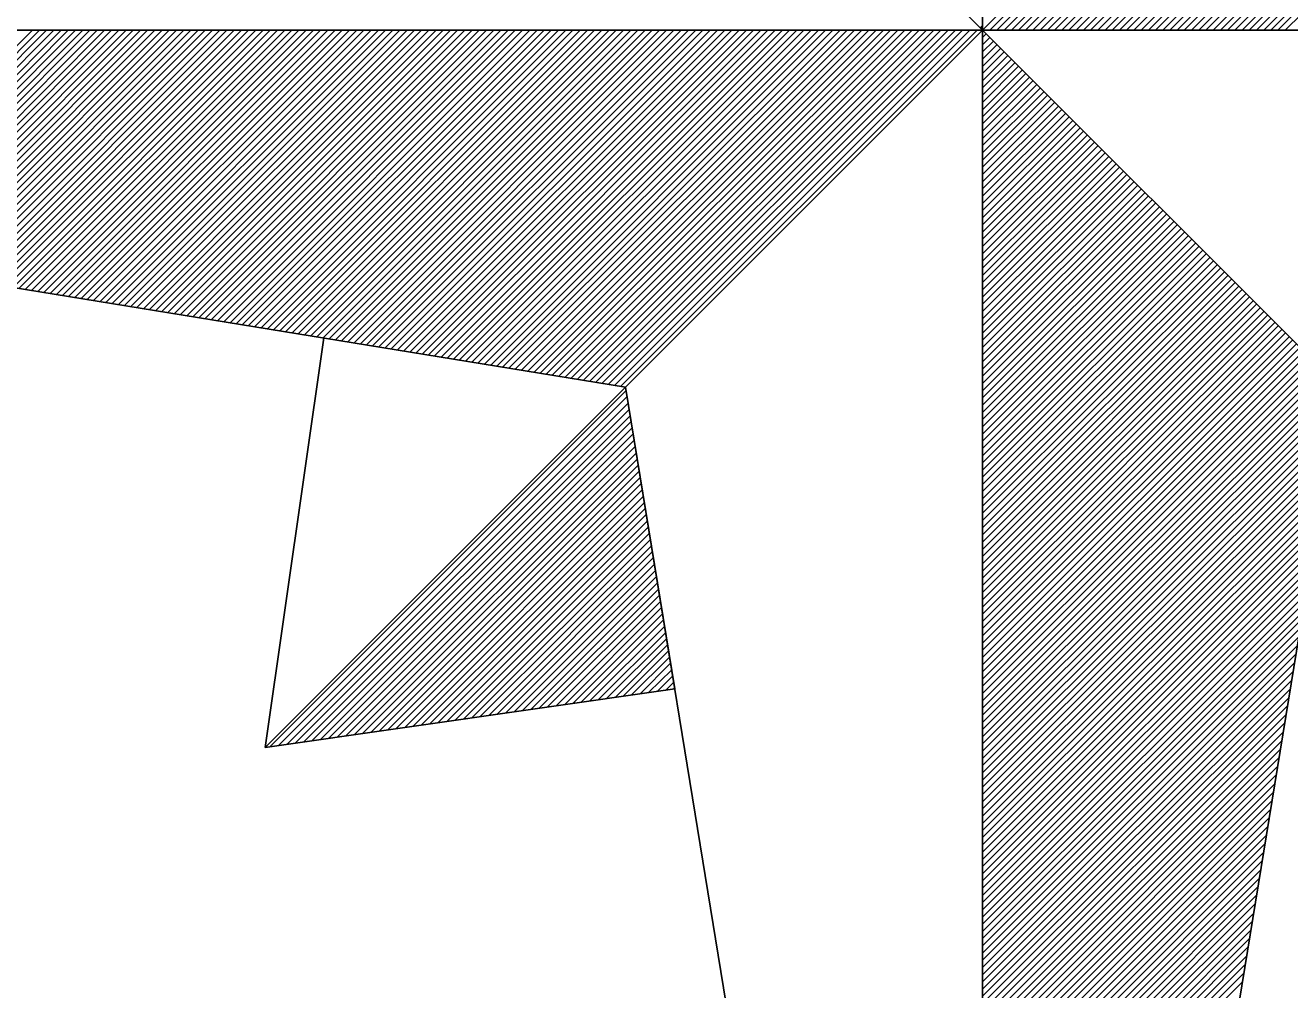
# Model space of a CAD drawing. Extents: x 576692 to 577659, y 273254 to 273799.
# Drawn here: x 577272.391 to 577275.565, y 273527.001 to 273529.423 of the extents above; entities that cross this region are included whole.
import ezdxf

# ---------------------------------------------------------------- set-up
doc = ezdxf.new("R2010")
doc.units = 0
doc.layers.add('RAMI_UZMR_####_####_#', color=7, linetype='Continuous')

msp = doc.modelspace()

# ---------------------------------------------------------------- linework, layer by layer
at = {"layer": 'RAMI_UZMR_####_####_#'}
for p, q in [((577274.7936, 273535.8105), (577274.7936, 273529.4105)), ((577274.7936, 273529.4105), (577273.8976, 273530.3065)), ((577273.8976, 273530.3065), (577274.7936, 273529.4105)), ((577274.7936, 273529.4105), (577275.6896, 273530.3065)), ((577274.812, 273529.4105), (577275.7048, 273530.3041)), ((577274.8296, 273529.4105), (577275.7208, 273530.3017)), ((577274.848, 273529.4105), (577275.7368, 273530.2985)), ((577274.8664, 273529.4105), (577275.752, 273530.2969)), ((577274.884, 273529.4105), (577275.7672, 273530.2937)), ((577274.9016, 273529.4105), (577275.7832, 273530.2913)), ((577274.92, 273529.4105), (577275.7984, 273530.2889)), ((577274.9384, 273529.4105), (577275.8144, 273530.2865)), ((577274.9568, 273529.4105), (577275.8296, 273530.2841)), ((577274.9744, 273529.4105), (577275.8456, 273530.2809)), ((577274.9928, 273529.4105), (577275.8608, 273530.2785)), ((577275.0104, 273529.4105), (577275.876, 273530.2761)), ((577275.0288, 273529.4105), (577275.892, 273530.2737)), ((577275.0472, 273529.4105), (577275.908, 273530.2713)), ((577275.0648, 273529.4105), (577275.9232, 273530.2689)), ((577275.0832, 273529.4105), (577275.9384, 273530.2665)), ((577275.1016, 273529.4105), (577275.9544, 273530.2633)), ((577275.1192, 273529.4105), (577275.9696, 273530.2609)), ((577275.1376, 273529.4105), (577275.9856, 273530.2585)), ((577275.1552, 273529.4105), (577276.0008, 273530.2561)), ((577275.1736, 273529.4105), (577276.0168, 273530.2537)), ((577275.192, 273529.4105), (577276.032, 273530.2505)), ((577275.2104, 273529.4105), (577276.0472, 273530.2481)), ((577275.228, 273529.4105), (577276.0632, 273530.2457)), ((577275.2464, 273529.4105), (577276.0792, 273530.2433)), ((577275.264, 273529.4105), (577276.0944, 273530.2409)), ((577275.2824, 273529.4105), (577276.1096, 273530.2385)), ((577275.3, 273529.4105), (577276.1256, 273530.2361)), ((577275.3184, 273529.4105), (577276.1408, 273530.2329)), ((577275.3368, 273529.4105), (577276.1568, 273530.2305)), ((577275.3544, 273529.4105), (577276.172, 273530.2281)), ((577275.3728, 273529.4105), (577276.188, 273530.2257)), ((577275.3912, 273529.4105), (577276.2032, 273530.2233)), ((577275.4088, 273529.4105), (577276.2192, 273530.2209)), ((577275.4272, 273529.4105), (577276.2344, 273530.2185)), ((577275.4456, 273529.4105), (577276.2504, 273530.2153)), ((577275.4632, 273529.4105), (577276.2656, 273530.2129)), ((577275.4816, 273529.4105), (577276.2808, 273530.2105)), ((577275.5, 273529.4105), (577276.2968, 273530.2081)), ((577275.5176, 273529.4105), (577276.3128, 273530.2057)), ((577275.5352, 273529.4105), (577276.328, 273530.2025)), ((577275.5536, 273529.4105), (577276.3432, 273530.2001)), ((577274.788, 273529.4169), (577274.7936, 273529.4225)), ((577274.7896, 273529.4145), (577274.7936, 273529.4185)), ((577273.8976, 273528.5145), (577268.3936, 273529.4105)), ((577268.3936, 273529.4105), (577274.7936, 273529.4105)), ((577274.7936, 273529.4105), (577268.3936, 273529.4105)), ((577271.8464, 273528.8489), (577272.4088, 273529.4105)), ((577271.8616, 273528.8457), (577272.4264, 273529.4105)), ((577271.8776, 273528.8433), (577272.444, 273529.4105)), ((577271.8928, 273528.8409), (577272.4624, 273529.4105)), ((577271.9088, 273528.8385), (577272.4808, 273529.4105)), ((577271.924, 273528.8361), (577272.4984, 273529.4105)), ((577271.94, 273528.8329), (577272.5168, 273529.4105)), ((577271.9552, 273528.8305), (577272.5352, 273529.4105)), ((577271.9704, 273528.8281), (577272.5528, 273529.4105)), ((577271.9864, 273528.8257), (577272.5712, 273529.4105)), ((577272.0024, 273528.8233), (577272.5896, 273529.4105)), ((577272.0176, 273528.8209), (577272.6072, 273529.4105)), ((577272.0328, 273528.8185), (577272.6256, 273529.4105)), ((577272.0488, 273528.8153), (577272.644, 273529.4105)), ((577272.064, 273528.8129), (577272.6616, 273529.4105)), ((577272.08, 273528.8105), (577272.68, 273529.4105)), ((577272.0952, 273528.8081), (577272.6976, 273529.4105)), ((577272.1112, 273528.8057), (577272.716, 273529.4105)), ((577272.1264, 273528.8025), (577272.7344, 273529.4105)), ((577272.1424, 273528.8001), (577272.752, 273529.4105)), ((577272.1576, 273528.7977), (577272.7704, 273529.4105)), ((577272.1728, 273528.7953), (577272.7888, 273529.4105)), ((577272.1888, 273528.7929), (577272.8064, 273529.4105)), ((577272.204, 273528.7905), (577272.8248, 273529.4105)), ((577272.22, 273528.7881), (577272.8424, 273529.4105)), ((577272.236, 273528.7849), (577272.8608, 273529.4105)), ((577272.2512, 273528.7825), (577272.8792, 273529.4105)), ((577272.2664, 273528.7801), (577272.8968, 273529.4105)), ((577272.2824, 273528.7777), (577272.9152, 273529.4105)), ((577272.2976, 273528.7753), (577272.9336, 273529.4105)), ((577272.3136, 273528.7729), (577272.9512, 273529.4105)), ((577272.3288, 273528.7705), (577272.9696, 273529.4105)), ((577272.3448, 273528.7673), (577272.988, 273529.4105)), ((577272.36, 273528.7649), (577273.0056, 273529.4105)), ((577272.3752, 273528.7625), (577273.024, 273529.4105)), ((577272.3912, 273528.7601), (577273.0424, 273529.4105)), ((577272.4072, 273528.7577), (577273.06, 273529.4105)), ((577272.4224, 273528.7545), (577273.0776, 273529.4105)), ((577272.4376, 273528.7521), (577273.096, 273529.4105)), ((577272.4536, 273528.7497), (577273.1144, 273529.4105)), ((577272.4688, 273528.7473), (577273.132, 273529.4105)), ((577272.4848, 273528.7449), (577273.1504, 273529.4105)), ((577272.5, 273528.7425), (577273.1688, 273529.4105)), ((577272.516, 273528.7401), (577273.1864, 273529.4105)), ((577272.5312, 273528.7369), (577273.2048, 273529.4105)), ((577272.5464, 273528.7345), (577273.2232, 273529.4105)), ((577272.5624, 273528.7321), (577273.2408, 273529.4105)), ((577272.5784, 273528.7297), (577273.2592, 273529.4105)), ((577272.5936, 273528.7273), (577273.2776, 273529.4105)), ((577272.6088, 273528.7241), (577273.2952, 273529.4105)), ((577272.6248, 273528.7217), (577273.3136, 273529.4105)), ((577272.64, 273528.7193), (577273.3312, 273529.4105)), ((577272.656, 273528.7169), (577273.3496, 273529.4105)), ((577272.6712, 273528.7145), (577273.368, 273529.4105)), ((577272.6872, 273528.7113), (577273.3856, 273529.4105)), ((577272.7024, 273528.7089), (577273.404, 273529.4105)), ((577272.7184, 273528.7065), (577273.4224, 273529.4105)), ((577272.7336, 273528.7041), (577273.44, 273529.4105)), ((577272.7488, 273528.7017), (577273.4584, 273529.4105)), ((577272.7648, 273528.6985), (577273.476, 273529.4105)), ((577272.78, 273528.6969), (577273.4944, 273529.4105)), ((577272.796, 273528.6937), (577273.5128, 273529.4105)), ((577272.812, 273528.6913), (577273.5304, 273529.4105)), ((577272.8272, 273528.6889), (577273.5488, 273529.4105)), ((577272.8424, 273528.6865), (577273.5672, 273529.4105)), ((577272.8584, 273528.6841), (577273.5848, 273529.4105)), ((577272.8736, 273528.6809), (577273.6032, 273529.4105)), ((577272.8896, 273528.6785), (577273.6208, 273529.4105)), ((577272.9048, 273528.6761), (577273.6392, 273529.4105)), ((577272.9208, 273528.6737), (577273.6576, 273529.4105)), ((577272.936, 273528.6713), (577273.676, 273529.4105)), ((577272.9512, 273528.6689), (577273.6936, 273529.4105)), ((577272.9672, 273528.6665), (577273.7112, 273529.4105)), ((577272.9832, 273528.6633), (577273.7296, 273529.4105)), ((577272.9984, 273528.6609), (577273.748, 273529.4105)), ((577273.0136, 273528.6585), (577273.7656, 273529.4105)), ((577273.0296, 273528.6561), (577273.784, 273529.4105)), ((577273.0448, 273528.6537), (577273.8024, 273529.4105)), ((577273.0608, 273528.6505), (577273.82, 273529.4105)), ((577273.076, 273528.6481), (577273.8384, 273529.4105)), ((577273.092, 273528.6457), (577273.8568, 273529.4105)), ((577273.1072, 273528.6433), (577273.8744, 273529.4105)), ((577273.1224, 273528.6409), (577273.8928, 273529.4105)), ((577273.1384, 273528.6385), (577273.9112, 273529.4105)), ((577273.1544, 273528.6361), (577273.9288, 273529.4105)), ((577273.1696, 273528.6329), (577273.9472, 273529.4105)), ((577273.1848, 273528.6305), (577273.9648, 273529.4105)), ((577273.2008, 273528.6281), (577273.9832, 273529.4105)), ((577273.216, 273528.6257), (577274.0008, 273529.4105)), ((577273.232, 273528.6233), (577274.0192, 273529.4105)), ((577273.2472, 273528.6209), (577274.0376, 273529.4105)), ((577273.2632, 273528.6185), (577274.056, 273529.4105)), ((577273.2784, 273528.6153), (577274.0736, 273529.4105)), ((577273.2944, 273528.6129), (577274.092, 273529.4105)), ((577273.3096, 273528.6105), (577274.1096, 273529.4105)), ((577273.3248, 273528.6081), (577274.128, 273529.4105)), ((577273.3408, 273528.6057), (577274.1464, 273529.4105)), ((577273.356, 273528.6025), (577274.164, 273529.4105)), ((577273.372, 273528.6001), (577274.1824, 273529.4105)), ((577273.388, 273528.5977), (577274.2008, 273529.4105)), ((577273.4032, 273528.5953), (577274.2184, 273529.4105)), ((577273.4184, 273528.5929), (577274.2368, 273529.4105)), ((577273.4344, 273528.5897), (577274.2544, 273529.4105)), ((577273.4496, 273528.5873), (577274.2728, 273529.4105)), ((577273.4656, 273528.5849), (577274.2912, 273529.4105)), ((577273.4808, 273528.5825), (577274.3088, 273529.4105)), ((577273.4968, 273528.5801), (577274.3272, 273529.4105)), ((577273.512, 273528.5769), (577274.3448, 273529.4105)), ((577273.5272, 273528.5745), (577274.3632, 273529.4105)), ((577273.5432, 273528.5721), (577274.3816, 273529.4105)), ((577273.5592, 273528.5697), (577274.3992, 273529.4105)), ((577273.5744, 273528.5673), (577274.4176, 273529.4105)), ((577273.5896, 273528.5649), (577274.436, 273529.4105)), ((577273.6056, 273528.5625), (577274.4536, 273529.4105)), ((577273.6208, 273528.5593), (577274.472, 273529.4105)), ((577273.6368, 273528.5569), (577274.4904, 273529.4105)), ((577273.652, 273528.5545), (577274.508, 273529.4105)), ((577273.668, 273528.5521), (577274.5264, 273529.4105)), ((577273.6832, 273528.5497), (577274.5448, 273529.4105)), ((577273.6984, 273528.5465), (577274.5624, 273529.4105)), ((577273.7144, 273528.5449), (577274.5808, 273529.4105)), ((577273.7304, 273528.5417), (577274.5984, 273529.4105)), ((577273.7456, 273528.5393), (577274.6168, 273529.4105)), ((577273.7608, 273528.5369), (577274.6344, 273529.4105)), ((577273.7768, 273528.5345), (577274.6528, 273529.4105)), ((577273.792, 273528.5321), (577274.6712, 273529.4105)), ((577273.808, 273528.5289), (577274.6888, 273529.4105)), ((577273.8232, 273528.5265), (577274.7072, 273529.4105)), ((577273.8392, 273528.5241), (577274.7256, 273529.4105)), ((577273.8544, 273528.5217), (577274.7432, 273529.4105)), ((577273.8704, 273528.5193), (577274.7616, 273529.4105)), ((577273.8856, 273528.5169), (577274.78, 273529.4105)), ((577273.8976, 273528.5145), (577274.7936, 273529.4105)), ((577274.7936, 273529.4105), (577273.8976, 273528.5145)), ((577281.1936, 273529.4105), (577274.7936, 273529.4105)), ((577281.1936, 273529.4105), (577274.7936, 273529.4105)), ((577274.7936, 273529.4105), (577275.6896, 273528.5145)), ((577274.7936, 273523.0105), (577274.7936, 273529.4105)), ((577274.7936, 273529.4105), (577275.6896, 273528.5145)), ((577274.7936, 273529.4105), (577274.7936, 273523.0105)), ((577274.7936, 273529.4105), (577274.7944, 273529.4105)), ((577274.7936, 273529.3921), (577274.8032, 273529.4017)), ((577274.7936, 273529.3737), (577274.812, 273529.3921)), ((577274.7936, 273529.3561), (577274.8216, 273529.3833)), ((577274.7936, 273529.3377), (577274.8304, 273529.3745)), ((577274.7936, 273529.3193), (577274.8392, 273529.3649)), ((577274.7936, 273529.3017), (577274.848, 273529.3561)), ((577274.7936, 273529.2833), (577274.8568, 273529.3473)), ((577274.7936, 273529.2657), (577274.8664, 273529.3377)), ((577274.7936, 273529.2473), (577274.8752, 273529.3289)), ((577274.7936, 273529.2289), (577274.884, 273529.3201)), ((577274.7936, 273529.2105), (577274.8936, 273529.3105)), ((577274.7936, 273529.1929), (577274.9024, 273529.3017)), ((577274.7936, 273529.1753), (577274.912, 273529.2929)), ((577274.7936, 273529.1569), (577274.9208, 273529.2841)), ((577274.7936, 273529.1385), (577274.9296, 273529.2745)), ((577274.7936, 273529.1209), (577274.9392, 273529.2657)), ((577274.7936, 273529.1025), (577274.948, 273529.2569)), ((577274.7936, 273529.0841), (577274.9568, 273529.2473)), ((577274.7936, 273529.0665), (577274.9656, 273529.2385)), ((577274.7936, 273529.0481), (577274.9752, 273529.2297)), ((577274.7936, 273529.0297), (577274.984, 273529.2201)), ((577274.7936, 273529.0121), (577274.9928, 273529.2113)), ((577274.7936, 273528.9937), (577275.0024, 273529.2025)), ((577274.7936, 273528.9753), (577275.0112, 273529.1929)), ((577274.7936, 273528.9577), (577275.02, 273529.1841)), ((577274.7936, 273528.9393), (577275.0296, 273529.1753)), ((577274.7936, 273528.9217), (577275.0384, 273529.1657)), ((577274.7936, 273528.9033), (577275.0472, 273529.1569)), ((577274.7936, 273528.8857), (577275.0568, 273529.1481)), ((577274.7936, 273528.8673), (577275.0656, 273529.1385)), ((577274.7936, 273528.8489), (577275.0744, 273529.1297)), ((577274.7936, 273528.8305), (577275.084, 273529.1209)), ((577274.7936, 273528.8129), (577275.0928, 273529.1113)), ((577274.7936, 273528.7945), (577275.1016, 273529.1025)), ((577274.7936, 273528.7769), (577275.1104, 273529.0937)), ((577274.7936, 273528.7585), (577275.12, 273529.0841)), ((577274.7936, 273528.7401), (577275.1288, 273529.0753)), ((577274.7936, 273528.7225), (577275.1376, 273529.0665)), ((577274.7936, 273528.7041), (577275.1472, 273529.0569)), ((577274.7936, 273528.6857), (577275.156, 273529.0481)), ((577274.7936, 273528.6681), (577275.1648, 273529.0393)), ((577274.7936, 273528.6497), (577275.1744, 273529.0305)), ((577274.7936, 273528.6321), (577275.1832, 273529.0217)), ((577274.7936, 273528.6137), (577275.1928, 273529.0121)), ((577274.7936, 273528.5953), (577275.2016, 273529.0033)), ((577274.7936, 273528.5777), (577275.2104, 273528.9945)), ((577274.7936, 273528.5593), (577275.2192, 273528.9849)), ((577274.7936, 273528.5417), (577275.228, 273528.9761)), ((577274.7936, 273528.5233), (577275.2376, 273528.9673)), ((577274.7936, 273528.5049), (577275.2464, 273528.9577)), ((577274.7936, 273528.4873), (577275.2552, 273528.9489)), ((577274.7936, 273528.4689), (577275.2648, 273528.9401)), ((577274.7936, 273528.4505), (577275.2736, 273528.9305)), ((577274.7936, 273528.4329), (577275.2824, 273528.9217)), ((577274.7936, 273528.4145), (577275.292, 273528.9129)), ((577274.7936, 273528.3961), (577275.3008, 273528.9033)), ((577274.7936, 273528.3785), (577275.3096, 273528.8945)), ((577274.7936, 273528.3601), (577275.3192, 273528.8857)), ((577274.7936, 273528.3417), (577275.328, 273528.8761)), ((577274.7936, 273528.3241), (577275.3368, 273528.8673)), ((577274.7936, 273528.3057), (577275.3464, 273528.8585)), ((577274.7936, 273528.2881), (577275.3552, 273528.8489)), ((577274.7936, 273528.2697), (577275.364, 273528.8401)), ((577274.7936, 273528.2521), (577275.3736, 273528.8313)), ((577274.7936, 273528.2337), (577275.3824, 273528.8217)), ((577274.7936, 273528.2153), (577275.3912, 273528.8129)), ((577274.7936, 273528.1977), (577275.4008, 273528.8041)), ((577274.7936, 273528.1793), (577275.4096, 273528.7945)), ((577274.7936, 273528.1609), (577275.4184, 273528.7857)), ((577274.7936, 273528.1433), (577275.428, 273528.7769)), ((577274.7936, 273528.1249), (577275.4368, 273528.7681)), ((577274.7936, 273528.1065), (577275.4456, 273528.7593)), ((577274.7936, 273528.0889), (577275.4552, 273528.7497)), ((577274.7936, 273528.0705), (577275.464, 273528.7409)), ((577274.7936, 273528.0521), (577275.4728, 273528.7313)), ((577274.7936, 273528.0345), (577275.4816, 273528.7225)), ((577274.7936, 273528.0161), (577275.4904, 273528.7137)), ((577274.7936, 273527.9985), (577275.5, 273528.7041)), ((577274.7936, 273527.9801), (577275.5088, 273528.6953)), ((577274.7936, 273527.9617), (577275.5176, 273528.6865)), ((577274.7936, 273527.9441), (577275.5272, 273528.6769)), ((577274.7936, 273527.9257), (577275.536, 273528.6681)), ((577274.7936, 273527.9081), (577275.5448, 273528.6593)), ((577272.9928, 273527.6097), (577273.14, 273528.6377)), ((577274.7936, 273527.8897), (577275.5544, 273528.6505)), ((577274.7936, 273527.8713), (577275.5632, 273528.6409)), ((577274.7936, 273527.8537), (577275.572, 273528.6321)), ((577274.7936, 273527.8353), (577275.5816, 273528.6233)), ((577274.7936, 273527.8169), (577275.5904, 273528.6137)), ((577274.7936, 273527.7993), (577275.5992, 273528.6049)), ((577274.7936, 273527.7809), (577275.6088, 273528.5961)), ((577274.7936, 273527.7633), (577275.6176, 273528.5865)), ((577274.7936, 273527.7449), (577275.6264, 273528.5777)), ((577274.7936, 273527.7265), (577275.636, 273528.5689)), ((577274.7936, 273527.7081), (577275.6448, 273528.5593)), ((577274.7936, 273527.6905), (577275.6536, 273528.5505)), ((577274.7936, 273527.6721), (577275.6632, 273528.5417)), ((577274.7936, 273527.6545), (577275.672, 273528.5321)), ((577272.9928, 273527.6097), (577273.8976, 273528.5145)), ((577272.9928, 273527.6097), (577273.8976, 273528.5145)), ((577273.0048, 273527.6113), (577273.8992, 273528.5057)), ((577274.7936, 273523.0105), (577273.8976, 273528.5145)), ((577273.8976, 273528.5145), (577274.0216, 273527.7569)), ((577274.7936, 273527.6361), (577275.6808, 273528.5233)), ((577275.6896, 273528.5145), (577274.7936, 273523.0105)), ((577274.7936, 273527.6185), (577275.6896, 273528.5137)), ((577273.0264, 273527.6145), (577273.9016, 273528.4905)), ((577273.0472, 273527.6169), (577273.9048, 273528.4745)), ((577274.7936, 273527.6001), (577275.6864, 273528.4921)), ((577274.7936, 273527.5817), (577275.6824, 273528.4713)), ((577273.068, 273527.6201), (577273.9064, 273528.4585)), ((577273.0896, 273527.6233), (577273.9096, 273528.4433)), ((577274.7936, 273527.5641), (577275.6792, 273528.4489)), ((577273.1104, 273527.6265), (577273.912, 273528.4281)), ((577273.132, 273527.6297), (577273.9144, 273528.4121)), ((577274.7936, 273527.5457), (577275.676, 273528.4273)), ((577274.7936, 273527.5273), (577275.672, 273528.4057)), ((577273.1528, 273527.6329), (577273.9168, 273528.3969)), ((577273.1736, 273527.6353), (577273.9192, 273528.3809)), ((577274.7936, 273527.5097), (577275.6688, 273528.3841)), ((577273.1952, 273527.6385), (577273.9224, 273528.3657)), ((577273.216, 273527.6417), (577273.9248, 273528.3497)), ((577274.7936, 273527.4913), (577275.6648, 273528.3625)), ((577274.7936, 273527.4729), (577275.6616, 273528.3409)), ((577273.2376, 273527.6449), (577273.9272, 273528.3345)), ((577273.2584, 273527.6473), (577273.9296, 273528.3185)), ((577274.7936, 273527.4553), (577275.6584, 273528.3193)), ((577273.2792, 273527.6505), (577273.932, 273528.3033)), ((577273.3008, 273527.6537), (577273.9344, 273528.2873)), ((577274.7936, 273527.4369), (577275.6544, 273528.2977)), ((577274.7936, 273527.4185), (577275.6504, 273528.2761)), ((577273.3216, 273527.6569), (577273.9368, 273528.2721)), ((577273.3432, 273527.6593), (577273.94, 273528.2569)), ((577274.7936, 273527.4009), (577275.6472, 273528.2545)), ((577273.364, 273527.6625), (577273.9424, 273528.2409)), ((577273.3848, 273527.6657), (577273.9448, 273528.2249)), ((577274.7936, 273527.3833), (577275.644, 273528.2329)), ((577274.7936, 273527.3649), (577275.6408, 273528.2113)), ((577273.4064, 273527.6689), (577273.9472, 273528.2097)), ((577273.4272, 273527.6721), (577273.9496, 273528.1945)), ((577274.7936, 273527.3465), (577275.6368, 273528.1897)), ((577273.4488, 273527.6745), (577273.9528, 273528.1785)), ((577273.4696, 273527.6777), (577273.9552, 273528.1633)), ((577273.4904, 273527.6809), (577273.9576, 273528.1473)), ((577274.7936, 273527.3281), (577275.6336, 273528.1681)), ((577273.512, 273527.6841), (577273.96, 273528.1321)), ((577273.5328, 273527.6873), (577273.9624, 273528.1161)), ((577274.7936, 273527.3105), (577275.6296, 273528.1465)), ((577274.7936, 273527.2921), (577275.6264, 273528.1249)), ((577273.5544, 273527.6897), (577273.9648, 273528.1009)), ((577273.5752, 273527.6929), (577273.9672, 273528.0857)), ((577274.7936, 273527.2745), (577275.6224, 273528.1033)), ((577273.596, 273527.6961), (577273.9704, 273528.0697)), ((577273.6176, 273527.6993), (577273.9728, 273528.0537)), ((577274.7936, 273527.2561), (577275.6192, 273528.0817)), ((577274.7936, 273527.2377), (577275.616, 273528.0601)), ((577273.6384, 273527.7017), (577273.9752, 273528.0385)), ((577273.66, 273527.7049), (577273.9776, 273528.0233)), ((577274.7936, 273527.2201), (577275.612, 273528.0385)), ((577273.6808, 273527.7081), (577273.98, 273528.0073)), ((577273.7016, 273527.7113), (577273.9832, 273527.9921)), ((577274.7936, 273527.2017), (577275.6088, 273528.0169)), ((577274.7936, 273527.1833), (577275.6056, 273527.9945)), ((577273.7232, 273527.7145), (577273.9856, 273527.9761)), ((577273.744, 273527.7169), (577273.988, 273527.9609)), ((577274.7936, 273527.1657), (577275.6016, 273527.9737)), ((577273.7656, 273527.7201), (577273.9904, 273527.9449)), ((577273.7864, 273527.7233), (577273.9928, 273527.9297)), ((577274.7936, 273527.1473), (577275.5984, 273527.9513)), ((577274.7936, 273527.1297), (577275.5944, 273527.9305)), ((577273.8072, 273527.7257), (577273.996, 273527.9145)), ((577273.8288, 273527.7289), (577273.9984, 273527.8985)), ((577274.7936, 273527.1113), (577275.5912, 273527.9089)), ((577273.8496, 273527.7321), (577274.0008, 273527.8825)), ((577273.8712, 273527.7353), (577274.0032, 273527.8673)), ((577274.7936, 273527.0929), (577275.588, 273527.8873)), ((577274.7936, 273527.0753), (577275.584, 273527.8657)), ((577273.892, 273527.7385), (577274.0056, 273527.8521)), ((577273.9128, 273527.7417), (577274.008, 273527.8361)), ((577274.7936, 273527.0569), (577275.58, 273527.8441)), ((577273.9344, 273527.7441), (577274.0104, 273527.8209)), ((577273.9552, 273527.7473), (577274.0136, 273527.8049)), ((577274.7936, 273527.0385), (577275.5768, 273527.8217)), ((577274.7936, 273527.0209), (577275.5736, 273527.8001)), ((577273.9768, 273527.7505), (577274.016, 273527.7897)), ((577273.9976, 273527.7529), (577274.0184, 273527.7737)), ((577274.7936, 273527.0025), (577275.5704, 273527.7785)), ((577274.0216, 273527.7569), (577272.9928, 273527.6097)), ((577274.0216, 273527.7569), (577272.9928, 273527.6097)), ((577274.0184, 273527.7561), (577274.0208, 273527.7585)), ((577274.7936, 273526.9849), (577275.5664, 273527.7569)), ((577274.7936, 273526.9665), (577275.5632, 273527.7353)), ((577274.7936, 273526.9481), (577275.5592, 273527.7137)), ((577274.7936, 273526.9305), (577275.556, 273527.6921)), ((577274.7936, 273526.9121), (577275.552, 273527.6705)), ((577274.7936, 273526.8937), (577275.5488, 273527.6489)), ((577274.7936, 273526.8761), (577275.5456, 273527.6273)), ((577274.7936, 273526.8577), (577275.5416, 273527.6057)), ((577274.7936, 273526.8393), (577275.5384, 273527.5841)), ((577274.7936, 273526.8217), (577275.5352, 273527.5625)), ((577274.7936, 273526.8033), (577275.5312, 273527.5409)), ((577274.7936, 273526.7849), (577275.528, 273527.5193)), ((577274.7936, 273526.7673), (577275.524, 273527.4977)), ((577274.7936, 273526.7497), (577275.5208, 273527.4761)), ((577274.7936, 273526.7313), (577275.5176, 273527.4545)), ((577274.7936, 273526.7129), (577275.5136, 273527.4329)), ((577274.7936, 273526.6953), (577275.5096, 273527.4113)), ((577274.7936, 273526.6769), (577275.5064, 273527.3897)), ((577274.7936, 273526.6585), (577275.5032, 273527.3681)), ((577274.7936, 273526.6409), (577275.5, 273527.3465)), ((577274.7936, 273526.6225), (577275.496, 273527.3249)), ((577274.7936, 273526.6041), (577275.4928, 273527.3033)), ((577274.7936, 273526.5865), (577275.4888, 273527.2817)), ((577274.7936, 273526.5681), (577275.4856, 273527.2601)), ((577274.7936, 273526.5497), (577275.4816, 273527.2385)), ((577274.7936, 273526.5321), (577275.4784, 273527.2169)), ((577274.7936, 273526.5137), (577275.4752, 273527.1945)), ((577274.7936, 273526.4961), (577275.4712, 273527.1737)), ((577274.7936, 273526.4777), (577275.468, 273527.1513)), ((577274.7936, 273526.4593), (577275.4648, 273527.1305)), ((577274.7936, 273526.4417), (577275.4608, 273527.1089)), ((577274.7936, 273526.4233), (577275.4576, 273527.0873)), ((577274.7936, 273526.4049), (577275.4536, 273527.0657)), ((577274.7936, 273526.3873), (577275.4504, 273527.0441)), ((577274.7936, 273526.3689), (577275.4472, 273527.0217))]:
    msp.add_line(p, q, dxfattribs=at)

doc.saveas('drawing.dxf')
